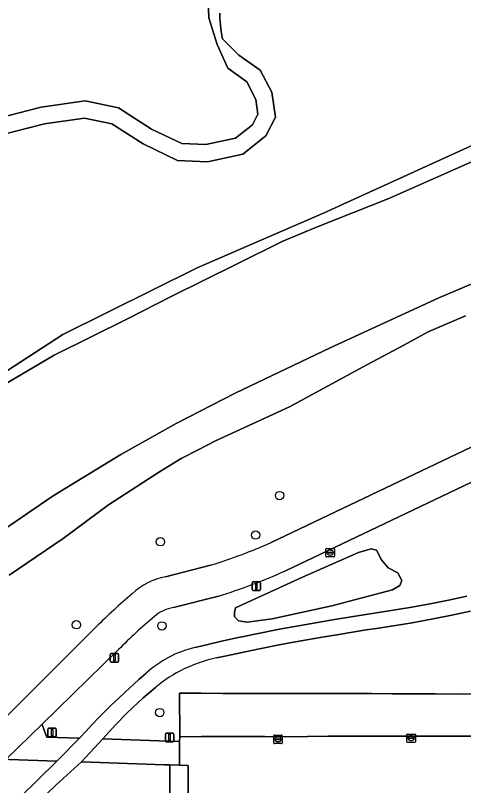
# Model space of a CAD drawing. Extents: x 161477 to 163040, y 383680 to 384871.
# Drawn here: x 161847.1 to 161899.7, y 384512.6 to 384603.1 of the extents above; entities that cross this region are included whole.
import ezdxf

# ---------------------------------------------------------------- set-up
doc = ezdxf.new("R2010")
doc.units = 0
for name, color, linetype in [('IMGEO_Afsluitpaal', 7, 'Continuous'), ('IMGEO_Boom', 7, 'Continuous'), ('IMGEO_Fietspad_gesloten', 7, 'Continuous'), ('IMGEO_Groenvoorziening', 7, 'Continuous'), ('IMGEO_Kolk', 7, 'Continuous'), ('IMGEO_Lichtmast', 7, 'Continuous'), ('IMGEO_Loofbos', 7, 'Continuous'), ('IMGEO_Oever', 7, 'Continuous'), ('IMGEO_Parkeervlak_open', 7, 'Continuous'), ('IMGEO_Rijbaan_lokaal_open', 7, 'Continuous'), ('IMGEO_Rioolput', 7, 'Continuous'), ('IMGEO_Verkeersbordpaal', 7, 'Continuous'), ('IMGEO_Voetpad_gesloten', 7, 'Continuous'), ('IMGEO_Voetpad_onverhard', 7, 'Continuous'), ('IMGEO_Voetpad_open', 7, 'Continuous'), ('IMGEO_Waterloop', 7, 'Continuous')]:
    doc.layers.add(name, color=color, linetype=linetype)

msp = doc.modelspace()

# ---------------------------------------------------------------- linework, layer by layer
at = {"layer": 'IMGEO_Afsluitpaal'}
for p, q in [((161850.885, 384518.44), (161850.885, 384519.24)), ((161850.885, 384519.24), (161850.885, 384518.44)), ((161850.985, 384519.34), (161851.775, 384519.34)), ((161851.775, 384519.34), (161850.985, 384519.34)), ((161851.875, 384519.24), (161851.875, 384518.44)), ((161851.875, 384518.44), (161851.875, 384519.24)), ((161851.775, 384518.34), (161850.985, 384518.34)), ((161850.985, 384518.34), (161851.775, 384518.34))]:
    msp.add_line(p, q, dxfattribs=at)
msp.add_lwpolyline([(161851.305, 384519.215), (161851.455, 384519.215), (161851.455, 384518.465), (161851.305, 384518.465), (161851.305, 384519.215)], dxfattribs=at)
for centre, start, end in [((161850.985, 384519.24), 90, 180), ((161850.985, 384519.24), 90, 180), ((161851.775, 384519.24), 0, 90), ((161851.775, 384519.24), 360, 90), ((161850.985, 384518.44), 180, 270), ((161850.985, 384518.44), 180, 270), ((161851.775, 384518.44), 270, 0), ((161851.775, 384518.44), 270, 0)]:
    msp.add_arc(centre, 0.1, start, end, dxfattribs=at)
at = {"layer": 'IMGEO_Boom'}
for centre in [(161878.12, 384546.68), (161875.31, 384542.03), (161864.12, 384541.25), (161854.24, 384531.5), (161864.28, 384531.37), (161864.04, 384521.18)]:
    msp.add_circle(centre, 0.489, dxfattribs=at)
at = {"layer": 'IMGEO_Fietspad_gesloten'}
for points in [[(161929.673, 384566.389), (161926.736, 384564.863), (161924.127, 384563.556), (161877.114, 384541.161)], [(161878.721, 384537.795), (161925.765, 384560.205)], [(161869.991, 384538.485), (161864.718, 384537.125)], [(161865.649, 384533.513), (161870.922, 384534.873)], [(161856.538, 384531.215), (161832.971, 384507.769), (161814.028, 384489.442), (161801.843, 384477.877), (161796.04, 384472.165), (161795.666, 384471.797), (161795.765, 384471.73), (161794.012, 384470.27), (161787.054, 384464.243), (161785.073, 384462.536), (161787.712, 384460.176), (161789.789, 384461.971), (161793.346, 384465.067), (161793.416, 384465.138), (161796.774, 384467.997), (161798.484, 384469.454), (161804.513, 384475.476), (161816.382, 384486.923), (161822.011, 384492.419), (161835.36, 384505.334), (161845.971, 384515.69), (161850.207, 384519.824), (161859.189, 384528.59)]]:
    msp.add_lwpolyline(points, dxfattribs=at)
for centre, radius, start, end in [((161851.924, 384597.394), 61.617, 287.05043, 294.1304), ((161866.012, 384529.757), 7.481, 99.96132, 134.05671), ((161851.313, 384599.08), 67.135, 286.98295, 294.09533), ((161899.584, 384488.568), 60.595, 129.78347, 135.26657), ((161866.256, 384529.319), 4.238, 98.24238, 132.32929), ((161901.06, 384487.133), 58.923, 129.7241, 135.28448)]:
    msp.add_arc(centre, radius, start, end, dxfattribs=at)
at = {"layer": 'IMGEO_Groenvoorziening'}
for points in [[(161839.48, 384557.06), (161852.638, 384565.611), (161868.425, 384573.422), (161883.349, 384579.879), (161892.647, 384584.112), (161905.035, 384589.766), (161907.35, 384591.078), (161909.575, 384591.678), (161911.585, 384592.624), (161918.889, 384596.117), (161924.019, 384599.06), (161926.197, 384600.093), (161927.59, 384600.532), (161928.148, 384600.227), (161928.258, 384600.168), (161928.391, 384600.395), (161930.961, 384598.886), (161931.35, 384599.113), (161931.223, 384599.369), (161928.8, 384600.448), (161927.905, 384602.402), (161929.22, 384603.005), (161918.256, 384625.211)], [(161871.077, 384603.355), (161871.102, 384602.715), (161871.123, 384602.413), (161871.219, 384601.474), (161871.372, 384600.542), (161871.418, 384600.314), (161873.324, 384598.415), (161875.819, 384596.642), (161877.226, 384594.049), (161877.646, 384591.11), (161876.504, 384588.922), (161873.816, 384586.794), (161869.627, 384585.887), (161866.111, 384586.042), (161862.095, 384587.979), (161858.408, 384590.354), (161855.204, 384591.01), (161850.5, 384590.354), (161845.295, 384589.007)], [(161899.964, 384567.806), (161895.582, 384565.915), (161892.723, 384564.326), (161888.363, 384562.018), (161879.292, 384557.1), (161870.602, 384553.101), (161868.566, 384552.067), (161866.54, 384551.027), (161863.987, 384549.46), (161858.016, 384545.572), (161852.667, 384541.618), (161846.317, 384537.306)], [(161877.114, 384541.161), (161924.127, 384563.556)], [(161928.348, 384561.499), (161925.765, 384560.205), (161878.721, 384537.795)], [(161864.718, 384537.125), (161869.991, 384538.485)], [(161870.922, 384534.873), (161865.649, 384533.513)], [(161868.139, 384528.812), (161869.206, 384529.055), (161870.293, 384529.346), (161871.501, 384529.609), (161873.255, 384529.984), (161873.701, 384530.079), (161875.389, 384530.43), (161878.126, 384530.968), (161880.348, 384531.38), (161882.571, 384531.772), (161884.796, 384532.146), (161888.024, 384532.663), (161889.241, 384532.851), (161891.449, 384533.194), (161893.41, 384533.516), (161895.814, 384533.949), (161897.981, 384534.381), (161900.136, 384534.851)], [(161900.54, 384533.097), (161898.349, 384532.619), (161896.15, 384532.181), (161893.715, 384531.742), (161891.733, 384531.417), (161889.518, 384531.072), (161888.303, 384530.885), (161885.088, 384530.37), (161882.876, 384529.998), (161880.668, 384529.608), (161878.464, 384529.2), (161875.746, 384528.665), (161874.072, 384528.318), (161873.509, 384528.198), (161871.881, 384527.849), (161870.717, 384527.596)], [(161832.971, 384507.769), (161856.538, 384531.215)], [(161859.189, 384528.59), (161850.207, 384519.824), (161850.23, 384519.759), (161850.745, 384518.305), (161854.593, 384518.173), (161855.334, 384518.975), (161856.078, 384519.773), (161856.831, 384520.562), (161857.458, 384521.201), (161858.375, 384522.102), (161859.166, 384522.852), (161859.967, 384523.594), (161861.044, 384524.574), (161861.586, 384525.062), (161862.41, 384525.78)], [(161863.529, 384524.135), (161862.04, 384522.875), (161860.215, 384521.151), (161858.845, 384519.73), (161857.328, 384518.079), (161863.911, 384517.853), (161866.372, 384517.768), (161866.406, 384518.349), (161866.367, 384523.472), (161868.887, 384523.454), (161871.412, 384523.436), (161873.898, 384523.415), (161876.395, 384523.425), (161878.889, 384523.413), (161881.382, 384523.412), (161883.855, 384523.415), (161886.396, 384523.411), (161888.902, 384523.406), (161891.371, 384523.393), (161893.863, 384523.386), (161896.397, 384523.391), (161898.861, 384523.36), (161901.354, 384523.366)], [(161865.177, 384462.998), (161865.206, 384500), (161865.219, 384515.029), (161864.589, 384515.05), (161854.852, 384515.385), (161851.828, 384512.662), (161849.601, 384510.508), (161846.277, 384507.111), (161844.595, 384505.374), (161842.096, 384502.801), (161839.591, 384500.236), (161837.076, 384497.68), (161834.549, 384495.138), (161832.007, 384492.611), (161829.448, 384490.103), (161826.87, 384487.617), (161825.143, 384485.977), (161821.648, 384482.714), (161819.016, 384480.282), (161817.126, 384478.53), (161814.072, 384475.475), (161803.685, 384465.152), (161805.452, 384463.758)]]:
    msp.add_lwpolyline(points, dxfattribs=at)
for points in [[(161892.022, 384537.586), (161892.481, 384536.693), (161892.271, 384536.126), (161891.389, 384535.61), (161884.254, 384533.736), (161877.247, 384532.19), (161874.293, 384531.802), (161873.284, 384531.956), (161872.82, 384532.439), (161872.82, 384532.933), (161872.919, 384533.484), (161880.822, 384537.076), (161887.376, 384540.005), (161888.885, 384540.409), (161889.495, 384540.265), (161890.092, 384539.12), (161890.899, 384538.202)], [(161892.022, 384537.586), (161890.899, 384538.202), (161890.092, 384539.12), (161889.495, 384540.265), (161888.885, 384540.409), (161887.376, 384540.005), (161880.822, 384537.076), (161872.919, 384533.484), (161872.82, 384532.933), (161872.82, 384532.439), (161873.284, 384531.956), (161874.293, 384531.802), (161877.247, 384532.19), (161884.254, 384533.736), (161891.389, 384535.61), (161892.271, 384536.126), (161892.481, 384536.693)], [(161851.943, 384515.485), (161846.318, 384515.678), (161845.971, 384515.69), (161835.36, 384505.334), (161822.011, 384492.419), (161823.375, 384491.071), (161817.751, 384485.504), (161816.382, 384486.923), (161804.513, 384475.476), (161798.484, 384469.454), (161801.918, 384466.546), (161801.99, 384466.489), (161823.691, 384487.774)]]:
    msp.add_lwpolyline(points, close=True, dxfattribs=at)
for centre, radius, start, end in [((161851.924, 384597.394), 61.617, 287.05043, 294.1304), ((161866.012, 384529.757), 7.481, 99.96132, 134.05671), ((161851.313, 384599.08), 67.135, 286.98295, 294.09533), ((161899.584, 384488.568), 60.595, 129.78347, 135.26657), ((161866.256, 384529.319), 4.238, 98.24238, 132.32929), ((161901.06, 384487.133), 58.923, 129.7241, 135.28448), ((161871.042, 384516.398), 12.748, 103.16194, 132.61697), ((161873.998, 384511.588), 16.341, 101.58133, 129.84001)]:
    msp.add_arc(centre, radius, start, end, dxfattribs=at)
at = {"layer": 'IMGEO_Kolk'}
for p, q in [((161877.431, 384517.614), (161877.431, 384518.466)), ((161877.506, 384518.54), (161878.358, 384518.54)), ((161877.69, 384518.034), (161877.69, 384518.046)), ((161878.128, 384517.997), (161877.73, 384517.997)), ((161877.733, 384518.083), (161878.131, 384518.083)), ((161877.919, 384518.32), (161877.944, 384518.32)), ((161878.174, 384518.046), (161878.174, 384518.034)), ((161878.432, 384518.466), (161878.432, 384517.614)), ((161893.085, 384517.739), (161893.085, 384518.591)), ((161893.16, 384518.665), (161894.012, 384518.665)), ((161893.344, 384518.159), (161893.344, 384518.171)), ((161893.782, 384518.122), (161893.384, 384518.122)), ((161893.387, 384518.208), (161893.785, 384518.208)), ((161893.573, 384518.445), (161893.598, 384518.445)), ((161893.828, 384518.171), (161893.828, 384518.159)), ((161894.086, 384518.591), (161894.086, 384517.739)), ((161878.358, 384517.54), (161877.506, 384517.54)), ((161877.942, 384517.76), (161877.917, 384517.76)), ((161894.012, 384517.665), (161893.16, 384517.665)), ((161893.596, 384517.885), (161893.571, 384517.885))]:
    msp.add_line(p, q, dxfattribs=at)
for points in [[(161877.431, 384517.614), (161877.431, 384518.466)], [(161877.506, 384518.54), (161878.358, 384518.54)], [(161878.432, 384518.466), (161878.432, 384517.614)], [(161893.085, 384517.739), (161893.085, 384518.591)], [(161893.16, 384518.665), (161894.012, 384518.665)], [(161894.086, 384518.591), (161894.086, 384517.739)], [(161878.358, 384517.54), (161877.506, 384517.54)], [(161894.012, 384517.665), (161893.16, 384517.665)]]:
    msp.add_lwpolyline(points, dxfattribs=at)
for centre, radius, start, end in [((161877.508, 384518.464), 0.0765, 91.55205, 178.44795), ((161877.508, 384518.464), 0.0765, 91.55205, 178.44795), ((161877.73, 384518.043), 0.0403, 85.87752, 175.75265), ((161877.727, 384518.033), 0.0366, 178.93798, 274.71019), ((161878.131, 384518.04), 0.043, 264.86636, 352.45326), ((161878.135, 384518.045), 0.0386, 1.73085, 96.63898), ((161878.356, 384518.464), 0.0765, 1.55205, 88.44795), ((161878.356, 384518.464), 0.0765, 1.55205, 88.44795), ((161893.162, 384518.589), 0.0765, 91.55205, 178.44795), ((161893.162, 384518.589), 0.0765, 91.55205, 178.44795), ((161893.384, 384518.168), 0.0403, 85.87752, 175.75265), ((161893.381, 384518.158), 0.0366, 178.93798, 274.71019), ((161893.785, 384518.165), 0.043, 264.86636, 352.45326), ((161893.789, 384518.17), 0.0386, 1.73085, 96.63898), ((161894.01, 384518.589), 0.0765, 1.55205, 88.44795), ((161894.01, 384518.589), 0.0765, 1.55205, 88.44795), ((161877.508, 384517.616), 0.0765, 181.55205, 268.44795), ((161877.508, 384517.616), 0.0765, 181.55205, 268.44795), ((161878.356, 384517.616), 0.0765, 271.55205, 358.44795), ((161878.356, 384517.616), 0.0765, 271.55205, 358.44795), ((161893.162, 384517.741), 0.0765, 181.55205, 268.44795), ((161893.162, 384517.741), 0.0765, 181.55205, 268.44795), ((161894.01, 384517.741), 0.0765, 271.55205, 358.44795), ((161894.01, 384517.741), 0.0765, 271.55205, 358.44795)]:
    msp.add_arc(centre, radius, start, end, dxfattribs=at)
for centre, major_axis, ratio, start_param, end_param in [((161877.918, 384518.04), (-0.387, 0.002), 0.722429, 4.712389, 7.853982), ((161877.943, 384518.04), (-0.39, 0.002), 0.717154, 1.570796, 4.712389), ((161893.572, 384518.165), (-0.387, 0.002), 0.722429, 4.712389, 7.853982), ((161893.597, 384518.165), (-0.39, 0.002), 0.717154, 1.570796, 4.712389)]:
    msp.add_ellipse(centre, major_axis=major_axis, ratio=ratio, start_param=start_param, end_param=end_param, dxfattribs=at)
at = {"layer": 'IMGEO_Lichtmast'}
for p, q in [((161874.889, 384535.626), (161874.889, 384536.426)), ((161874.889, 384536.426), (161874.889, 384535.626)), ((161874.989, 384536.526), (161875.779, 384536.526)), ((161875.779, 384536.526), (161874.989, 384536.526)), ((161875.879, 384536.426), (161875.879, 384535.626)), ((161875.879, 384535.626), (161875.879, 384536.426)), ((161875.779, 384535.526), (161874.989, 384535.526)), ((161874.989, 384535.526), (161875.779, 384535.526)), ((161858.206, 384527.217), (161858.206, 384528.017)), ((161858.206, 384528.017), (161858.206, 384527.217)), ((161858.306, 384528.117), (161859.096, 384528.117)), ((161859.096, 384528.117), (161858.306, 384528.117)), ((161859.196, 384528.017), (161859.196, 384527.217)), ((161859.196, 384527.217), (161859.196, 384528.017)), ((161859.096, 384527.117), (161858.306, 384527.117)), ((161858.306, 384527.117), (161859.096, 384527.117))]:
    msp.add_line(p, q, dxfattribs=at)
for points in [[(161875.309, 384536.401), (161875.459, 384536.401), (161875.459, 384535.651), (161875.309, 384535.651), (161875.309, 384536.401)], [(161858.626, 384527.992), (161858.776, 384527.992), (161858.776, 384527.242), (161858.626, 384527.242), (161858.626, 384527.992)]]:
    msp.add_lwpolyline(points, dxfattribs=at)
for centre, start, end in [((161874.989, 384536.426), 90, 180), ((161874.989, 384536.426), 90, 180), ((161875.779, 384536.426), 0, 90), ((161875.779, 384536.426), 360, 90), ((161874.989, 384535.626), 180, 270), ((161874.989, 384535.626), 180, 270), ((161875.779, 384535.626), 270, 0), ((161875.779, 384535.626), 270, 0), ((161858.306, 384528.017), 90, 180), ((161858.306, 384528.017), 90, 180), ((161859.096, 384528.017), 0, 90), ((161859.096, 384528.017), 360, 90), ((161858.306, 384527.217), 180, 270), ((161858.306, 384527.217), 180, 270), ((161859.096, 384527.217), 270, 0), ((161859.096, 384527.217), 270, 0)]:
    msp.add_arc(centre, 0.1, start, end, dxfattribs=at)
at = {"layer": 'IMGEO_Loofbos'}
msp.add_lwpolyline([(161844.732, 384590.927), (161850.11, 384592.318), (161855.268, 384593.039), (161859.176, 384592.238), (161863.075, 384589.727), (161866.61, 384588.022), (161869.456, 384587.897), (161872.939, 384588.651), (161874.928, 384590.225), (161875.575, 384591.463), (161875.312, 384593.194), (161874.282, 384595.281), (161872.031, 384596.881), (161870.763, 384599.647), (161869.798, 384602.791), (161869.683, 384606.077)], dxfattribs=at)
at = {"layer": 'IMGEO_Oever'}
for points in [[(161905.035, 384589.766), (161892.647, 384584.112), (161883.349, 384579.879), (161868.425, 384573.422), (161852.638, 384565.611), (161839.48, 384557.06)], [(161845.496, 384559.557), (161851.604, 384563.182), (161860.235, 384567.446), (161865.458, 384570.107), (161872.969, 384573.814), (161878.481, 384576.555), (161882.649, 384578.275), (161890.977, 384581.571), (161901.562, 384586.255)], [(161914.139, 384577.223), (161896.824, 384569.899), (161884.061, 384564.013), (161872.915, 384558.708), (161865.957, 384555.124), (161859.475, 384551.503), (161851.518, 384546.653), (161842.655, 384540.617)], [(161846.317, 384537.306), (161852.667, 384541.618), (161858.016, 384545.572), (161863.987, 384549.46), (161866.54, 384551.027), (161868.566, 384552.067), (161870.602, 384553.101), (161879.292, 384557.1), (161888.363, 384562.018), (161892.723, 384564.326), (161895.582, 384565.915), (161899.964, 384567.806)]]:
    msp.add_lwpolyline(points, dxfattribs=at)
at = {"layer": 'IMGEO_Parkeervlak_open'}
msp.add_lwpolyline([(161901.354, 384523.366), (161898.861, 384523.36), (161896.397, 384523.391), (161893.863, 384523.386), (161891.371, 384523.393), (161888.902, 384523.406), (161886.396, 384523.411), (161883.855, 384523.415), (161881.382, 384523.412), (161878.889, 384523.413), (161876.395, 384523.425), (161873.898, 384523.415), (161871.412, 384523.436), (161868.887, 384523.454), (161866.367, 384523.472), (161866.406, 384518.349), (161868.926, 384518.356), (161871.406, 384518.364), (161873.866, 384518.371), (161876.364, 384518.358), (161878.863, 384518.343), (161881.388, 384518.366), (161883.865, 384518.4), (161886.364, 384518.41), (161888.842, 384518.418), (161891.405, 384518.422), (161893.839, 384518.422), (161896.385, 384518.424), (161898.841, 384518.429), (161901.351, 384518.419)], dxfattribs=at)
msp.add_lwpolyline([(161867.356, 384499.998), (161867.369, 384514.954), (161866.364, 384514.989), (161865.219, 384515.029), (161865.206, 384500), (161865.177, 384462.998), (161865.206, 384400.632), (161865.326, 384400.632), (161866.395, 384400.632), (161869.162, 384400.632), (161888.223, 384400.609), (161888.223, 384401.556), (161888.224, 384403.62), (161880.399, 384403.624), (161872.283, 384403.614), (161872.374, 384403.522), (161872.422, 384401.706), (161872.286, 384401.592), (161870.637, 384401.55), (161870.512, 384401.63), (161870.476, 384403.494), (161870.593, 384403.612), (161867.355, 384403.608), (161867.327, 384462.999)], close=True, dxfattribs=at)
at = {"layer": 'IMGEO_Rijbaan_lokaal_open'}
msp.add_lwpolyline([(161901.351, 384518.419), (161898.841, 384518.429), (161896.385, 384518.424), (161893.839, 384518.422), (161891.405, 384518.422), (161888.842, 384518.418), (161886.364, 384518.41), (161883.865, 384518.4), (161881.388, 384518.366), (161878.863, 384518.343), (161876.364, 384518.358), (161873.866, 384518.371), (161871.406, 384518.364), (161868.926, 384518.356), (161866.406, 384518.349), (161866.372, 384517.768), (161866.364, 384514.989), (161867.369, 384514.954), (161867.356, 384499.998)], dxfattribs=at)
at = {"layer": 'IMGEO_Rioolput'}
for p, q in [((161883.559, 384539.545), (161883.559, 384540.397)), ((161883.634, 384540.471), (161884.486, 384540.471)), ((161883.818, 384539.965), (161883.818, 384539.977)), ((161884.256, 384539.928), (161883.858, 384539.928)), ((161883.861, 384540.014), (161884.259, 384540.014)), ((161884.07, 384539.691), (161884.045, 384539.691)), ((161884.047, 384540.251), (161884.072, 384540.251)), ((161884.302, 384539.977), (161884.302, 384539.965)), ((161884.56, 384540.397), (161884.56, 384539.545)), ((161884.486, 384539.471), (161883.634, 384539.471))]:
    msp.add_line(p, q, dxfattribs=at)
for points in [[(161883.559, 384539.545), (161883.559, 384540.397)], [(161883.634, 384540.471), (161884.486, 384540.471)], [(161884.56, 384540.397), (161884.56, 384539.545)], [(161884.486, 384539.471), (161883.634, 384539.471)]]:
    msp.add_lwpolyline(points, dxfattribs=at)
for centre, radius, start, end in [((161883.636, 384540.395), 0.0765, 91.55205, 178.44795), ((161883.636, 384540.395), 0.0765, 91.55205, 178.44795), ((161883.858, 384539.974), 0.0403, 85.87752, 175.75265), ((161883.855, 384539.964), 0.0366, 178.93798, 274.71019), ((161884.259, 384539.971), 0.043, 264.86636, 352.45326), ((161884.263, 384539.976), 0.0386, 1.73085, 96.63898), ((161884.484, 384540.395), 0.0765, 1.55205, 88.44795), ((161884.484, 384540.395), 0.0765, 1.55205, 88.44795), ((161883.636, 384539.547), 0.0765, 181.55205, 268.44795), ((161883.636, 384539.547), 0.0765, 181.55205, 268.44795), ((161884.484, 384539.547), 0.0765, 271.55205, 358.44795), ((161884.484, 384539.547), 0.0765, 271.55205, 358.44795)]:
    msp.add_arc(centre, radius, start, end, dxfattribs=at)
for centre, major_axis, ratio, start_param, end_param in [((161884.046, 384539.971), (-0.387, 0.002), 0.722429, 4.712389, 7.853982), ((161884.071, 384539.971), (-0.39, 0.002), 0.717154, 1.570796, 4.712389)]:
    msp.add_ellipse(centre, major_axis=major_axis, ratio=ratio, start_param=start_param, end_param=end_param, dxfattribs=at)
at = {"layer": 'IMGEO_Verkeersbordpaal'}
for p, q in [((161864.695, 384517.86), (161864.695, 384518.66)), ((161864.695, 384518.66), (161864.695, 384517.86)), ((161864.795, 384518.76), (161865.585, 384518.76)), ((161865.585, 384518.76), (161864.795, 384518.76)), ((161865.685, 384518.66), (161865.685, 384517.86)), ((161865.685, 384517.86), (161865.685, 384518.66)), ((161865.585, 384517.76), (161864.795, 384517.76)), ((161864.795, 384517.76), (161865.585, 384517.76))]:
    msp.add_line(p, q, dxfattribs=at)
msp.add_lwpolyline([(161865.115, 384518.635), (161865.265, 384518.635), (161865.265, 384517.885), (161865.115, 384517.885), (161865.115, 384518.635)], dxfattribs=at)
for centre, start, end in [((161864.795, 384518.66), 90, 180), ((161864.795, 384518.66), 90, 180), ((161865.585, 384518.66), 0, 90), ((161865.585, 384518.66), 360, 90), ((161864.795, 384517.86), 180, 270), ((161864.795, 384517.86), 180, 270), ((161865.585, 384517.86), 270, 0), ((161865.585, 384517.86), 270, 0)]:
    msp.add_arc(centre, 0.1, start, end, dxfattribs=at)
at = {"layer": 'IMGEO_Voetpad_gesloten'}
for points in [[(161900.136, 384534.851), (161897.981, 384534.381), (161895.814, 384533.949), (161893.41, 384533.516), (161891.449, 384533.194), (161889.241, 384532.851), (161888.024, 384532.663), (161884.796, 384532.146), (161882.571, 384531.772), (161880.348, 384531.38), (161878.126, 384530.968), (161875.389, 384530.43), (161873.701, 384530.079), (161873.255, 384529.984), (161871.501, 384529.609), (161870.293, 384529.346), (161869.206, 384529.055), (161868.139, 384528.812)], [(161870.717, 384527.596), (161871.881, 384527.849), (161873.509, 384528.198), (161874.072, 384528.318), (161875.746, 384528.665), (161878.464, 384529.2), (161880.668, 384529.608), (161882.876, 384529.998), (161885.088, 384530.37), (161888.303, 384530.885), (161889.518, 384531.072), (161891.733, 384531.417), (161893.715, 384531.742), (161896.15, 384532.181), (161898.349, 384532.619), (161900.54, 384533.097)], [(161862.41, 384525.78), (161861.586, 384525.062), (161861.044, 384524.574), (161859.967, 384523.594), (161859.166, 384522.852), (161858.375, 384522.102), (161857.458, 384521.201), (161856.831, 384520.562), (161856.078, 384519.773), (161855.334, 384518.975), (161854.593, 384518.173), (161851.943, 384515.485), (161823.691, 384487.774)], [(161854.852, 384515.385), (161857.328, 384518.079), (161858.845, 384519.73), (161860.215, 384521.151), (161862.04, 384522.875), (161863.529, 384524.135)], [(161846.277, 384507.111), (161849.601, 384510.508), (161851.828, 384512.662), (161854.852, 384515.385)]]:
    msp.add_lwpolyline(points, dxfattribs=at)
for centre, radius, start, end in [((161871.042, 384516.398), 12.748, 103.16194, 132.61697), ((161873.998, 384511.588), 16.341, 101.58133, 129.84001)]:
    msp.add_arc(centre, radius, start, end, dxfattribs=at)
at = {"layer": 'IMGEO_Voetpad_onverhard'}
for points in [[(161869.683, 384606.077), (161869.798, 384602.791), (161870.763, 384599.647), (161872.031, 384596.881), (161874.282, 384595.281), (161875.312, 384593.194), (161875.575, 384591.463), (161874.928, 384590.225), (161872.939, 384588.651), (161869.456, 384587.897), (161866.61, 384588.022), (161863.075, 384589.727), (161859.176, 384592.238), (161855.268, 384593.039), (161850.11, 384592.318), (161844.732, 384590.927)], [(161845.295, 384589.007), (161850.5, 384590.354), (161855.204, 384591.01), (161858.408, 384590.354), (161862.095, 384587.979), (161866.111, 384586.042), (161869.627, 384585.887), (161873.816, 384586.794), (161876.504, 384588.922), (161877.646, 384591.11), (161877.226, 384594.049), (161875.819, 384596.642), (161873.324, 384598.415), (161871.418, 384600.314), (161871.372, 384600.542), (161871.219, 384601.474), (161871.123, 384602.413), (161871.102, 384602.715), (161871.077, 384603.355)]]:
    msp.add_lwpolyline(points, dxfattribs=at)
at = {"layer": 'IMGEO_Voetpad_open'}
for points in [[(161854.593, 384518.173), (161850.745, 384518.305), (161850.23, 384519.759), (161850.207, 384519.824), (161845.971, 384515.69), (161846.318, 384515.678), (161851.943, 384515.485)], [(161866.372, 384517.768), (161863.911, 384517.853), (161857.328, 384518.079), (161854.852, 384515.385), (161864.589, 384515.05), (161865.219, 384515.029), (161866.364, 384514.989)]]:
    msp.add_lwpolyline(points, close=True, dxfattribs=at)
at = {"layer": 'IMGEO_Waterloop'}
for points in [[(161901.562, 384586.255), (161890.977, 384581.571), (161882.649, 384578.275), (161878.481, 384576.555), (161872.969, 384573.814), (161865.458, 384570.107), (161860.235, 384567.446), (161851.604, 384563.182), (161845.496, 384559.557)], [(161842.655, 384540.617), (161851.518, 384546.653), (161859.475, 384551.503), (161865.957, 384555.124), (161872.915, 384558.708), (161884.061, 384564.013), (161896.824, 384569.899), (161914.139, 384577.223)]]:
    msp.add_lwpolyline(points, dxfattribs=at)

doc.saveas('drawing.dxf')
